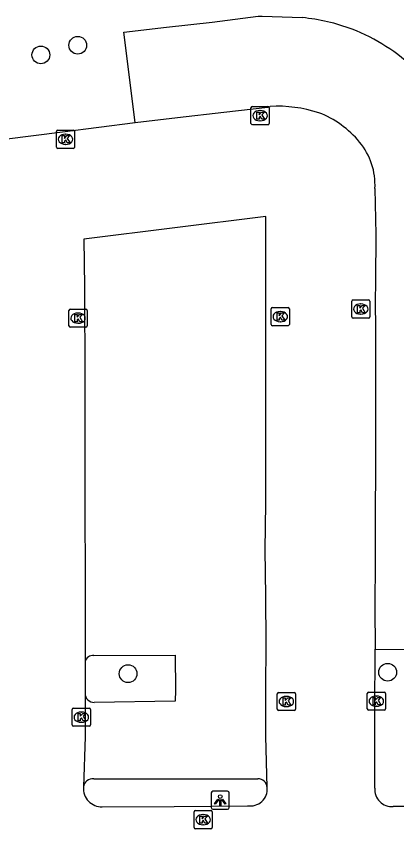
# Model space of a CAD drawing. Extents: x 161477 to 163040, y 383680 to 384868.
# Drawn here: x 162573.54 to 162594.48, y 384562.21 to 384606.96 of the extents above; entities that cross this region are included whole.
import ezdxf

# ---------------------------------------------------------------- set-up
doc = ezdxf.new("R2010")
doc.units = 0
for name, color, linetype in [('IMGEO_Boom', 7, 'Continuous'), ('IMGEO_Kolk', 7, 'Continuous'), ('IMGEO_Lichtpunt', 7, 'Continuous'), ('IMGEO_Parkeervlak_open', 7, 'Continuous'), ('IMGEO_Rijbaan_lokaal_open', 7, 'Continuous')]:
    doc.layers.add(name, color=color, linetype=linetype)

msp = doc.modelspace()

# ---------------------------------------------------------------- linework, layer by layer
at = {"layer": 'IMGEO_Boom'}
for centre in [(162576.92, 384605.36), (162574.89, 384604.83), (162579.69, 384570.75), (162593.98, 384570.83)]:
    msp.add_circle(centre, 0.489, dxfattribs=at)
at = {"layer": 'IMGEO_Kolk'}
for p, q in [((162586.456, 384601.059), (162586.456, 384601.911)), ((162586.531, 384601.985), (162587.383, 384601.985)), ((162587.457, 384601.911), (162587.457, 384601.059)), ((162586.944, 384601.765), (162586.969, 384601.765)), ((162587.383, 384600.985), (162586.531, 384600.985)), ((162586.967, 384601.205), (162586.942, 384601.205)), ((162575.75, 384599.757), (162575.75, 384600.609)), ((162575.825, 384600.683), (162576.677, 384600.683)), ((162576.751, 384600.609), (162576.751, 384599.757)), ((162576.238, 384600.463), (162576.263, 384600.463)), ((162576.677, 384599.683), (162575.825, 384599.683)), ((162576.261, 384599.903), (162576.236, 384599.903)), ((162591.999, 384590.406), (162591.999, 384591.258)), ((162592.074, 384591.332), (162592.926, 384591.332)), ((162592.487, 384591.112), (162592.512, 384591.112)), ((162593, 384591.258), (162593, 384590.406)), ((162576.436, 384589.908), (162576.436, 384590.76)), ((162576.511, 384590.834), (162577.363, 384590.834)), ((162577.437, 384590.76), (162577.437, 384589.908)), ((162587.569, 384589.99), (162587.569, 384590.842)), ((162587.644, 384590.916), (162588.496, 384590.916)), ((162588.057, 384590.696), (162588.082, 384590.696)), ((162588.57, 384590.842), (162588.57, 384589.99)), ((162576.924, 384590.614), (162576.949, 384590.614)), ((162592.926, 384590.332), (162592.074, 384590.332)), ((162592.51, 384590.552), (162592.485, 384590.552)), ((162577.363, 384589.834), (162576.511, 384589.834)), ((162576.947, 384590.054), (162576.922, 384590.054)), ((162588.496, 384589.916), (162587.644, 384589.916)), ((162588.08, 384590.136), (162588.055, 384590.136)), ((162587.903, 384568.794), (162587.903, 384569.646)), ((162587.978, 384569.72), (162588.83, 384569.72)), ((162588.904, 384569.646), (162588.904, 384568.794)), ((162592.857, 384568.807), (162592.857, 384569.659)), ((162592.932, 384569.733), (162593.784, 384569.733)), ((162593.858, 384569.659), (162593.858, 384568.807)), ((162588.391, 384569.5), (162588.416, 384569.5)), ((162593.345, 384569.513), (162593.37, 384569.513)), ((162576.618, 384567.926), (162576.618, 384568.778)), ((162576.693, 384568.852), (162577.545, 384568.852)), ((162577.619, 384568.778), (162577.619, 384567.926)), ((162588.83, 384568.72), (162587.978, 384568.72)), ((162588.414, 384568.94), (162588.389, 384568.94)), ((162593.784, 384568.733), (162592.932, 384568.733)), ((162593.368, 384568.953), (162593.343, 384568.953)), ((162577.106, 384568.632), (162577.131, 384568.632)), ((162577.545, 384567.852), (162576.693, 384567.852)), ((162577.129, 384568.072), (162577.104, 384568.072)), ((162583.324, 384562.283), (162583.324, 384563.135)), ((162583.399, 384563.209), (162584.251, 384563.209)), ((162583.812, 384562.989), (162583.837, 384562.989)), ((162584.325, 384563.135), (162584.325, 384562.283)), ((162584.251, 384562.209), (162583.399, 384562.209)), ((162583.835, 384562.429), (162583.81, 384562.429))]:
    msp.add_line(p, q, dxfattribs=at)
for points in [[(162586.456, 384601.059), (162586.456, 384601.911)], [(162586.531, 384601.985), (162587.383, 384601.985)], [(162587.457, 384601.911), (162587.457, 384601.059)], [(162586.777, 384601.685), (162586.9, 384601.685), (162586.9, 384601.534), (162587.03, 384601.685), (162587.194, 384601.685), (162587.048, 384601.534), (162587.201, 384601.285), (162587.049, 384601.285), (162586.964, 384601.449), (162586.9, 384601.382), (162586.9, 384601.285), (162586.777, 384601.285), (162586.777, 384601.685)], [(162587.383, 384600.985), (162586.531, 384600.985)], [(162575.75, 384599.757), (162575.75, 384600.609)], [(162575.825, 384600.683), (162576.677, 384600.683)], [(162576.751, 384600.609), (162576.751, 384599.757)], [(162576.071, 384600.383), (162576.194, 384600.383), (162576.194, 384600.232), (162576.324, 384600.383), (162576.488, 384600.383), (162576.342, 384600.232), (162576.495, 384599.983), (162576.343, 384599.983), (162576.258, 384600.147), (162576.194, 384600.08), (162576.194, 384599.983), (162576.071, 384599.983), (162576.071, 384600.383)], [(162576.677, 384599.683), (162575.825, 384599.683)], [(162591.999, 384590.406), (162591.999, 384591.258)], [(162592.074, 384591.332), (162592.926, 384591.332)], [(162593, 384591.258), (162593, 384590.406)], [(162576.436, 384589.908), (162576.436, 384590.76)], [(162576.511, 384590.834), (162577.363, 384590.834)], [(162577.437, 384590.76), (162577.437, 384589.908)], [(162587.569, 384589.99), (162587.569, 384590.842)], [(162587.644, 384590.916), (162588.496, 384590.916)], [(162588.57, 384590.842), (162588.57, 384589.99)], [(162592.32, 384591.032), (162592.443, 384591.032), (162592.443, 384590.881), (162592.573, 384591.032), (162592.737, 384591.032), (162592.591, 384590.881), (162592.744, 384590.632), (162592.592, 384590.632), (162592.507, 384590.796), (162592.443, 384590.729), (162592.443, 384590.632), (162592.32, 384590.632), (162592.32, 384591.032)], [(162576.757, 384590.534), (162576.88, 384590.534), (162576.88, 384590.383), (162577.01, 384590.534), (162577.174, 384590.534), (162577.028, 384590.383), (162577.181, 384590.134), (162577.029, 384590.134), (162576.944, 384590.298), (162576.88, 384590.231), (162576.88, 384590.134), (162576.757, 384590.134), (162576.757, 384590.534)], [(162587.89, 384590.616), (162588.013, 384590.616), (162588.013, 384590.465), (162588.143, 384590.616), (162588.307, 384590.616), (162588.161, 384590.465), (162588.314, 384590.216), (162588.162, 384590.216), (162588.077, 384590.38), (162588.013, 384590.313), (162588.013, 384590.216), (162587.89, 384590.216), (162587.89, 384590.616)], [(162592.926, 384590.332), (162592.074, 384590.332)], [(162577.363, 384589.834), (162576.511, 384589.834)], [(162588.496, 384589.916), (162587.644, 384589.916)], [(162587.903, 384568.794), (162587.903, 384569.646)], [(162587.978, 384569.72), (162588.83, 384569.72)], [(162588.904, 384569.646), (162588.904, 384568.794)], [(162592.857, 384568.807), (162592.857, 384569.659)], [(162592.932, 384569.733), (162593.784, 384569.733)], [(162593.858, 384569.659), (162593.858, 384568.807)], [(162588.224, 384569.42), (162588.347, 384569.42), (162588.347, 384569.269), (162588.477, 384569.42), (162588.641, 384569.42), (162588.495, 384569.269), (162588.648, 384569.02), (162588.496, 384569.02), (162588.411, 384569.184), (162588.347, 384569.117), (162588.347, 384569.02), (162588.224, 384569.02), (162588.224, 384569.42)], [(162593.178, 384569.433), (162593.301, 384569.433), (162593.301, 384569.282), (162593.431, 384569.433), (162593.595, 384569.433), (162593.449, 384569.282), (162593.602, 384569.033), (162593.45, 384569.033), (162593.365, 384569.197), (162593.301, 384569.13), (162593.301, 384569.033), (162593.178, 384569.033), (162593.178, 384569.433)], [(162576.618, 384567.926), (162576.618, 384568.778)], [(162576.693, 384568.852), (162577.545, 384568.852)], [(162577.619, 384568.778), (162577.619, 384567.926)], [(162588.83, 384568.72), (162587.978, 384568.72)], [(162593.784, 384568.733), (162592.932, 384568.733)], [(162576.939, 384568.552), (162577.062, 384568.552), (162577.062, 384568.401), (162577.192, 384568.552), (162577.356, 384568.552), (162577.21, 384568.401), (162577.363, 384568.152), (162577.211, 384568.152), (162577.126, 384568.316), (162577.062, 384568.249), (162577.062, 384568.152), (162576.939, 384568.152), (162576.939, 384568.552)], [(162577.545, 384567.852), (162576.693, 384567.852)], [(162583.324, 384562.283), (162583.324, 384563.135)], [(162583.399, 384563.209), (162584.251, 384563.209)], [(162583.645, 384562.909), (162583.768, 384562.909), (162583.768, 384562.758), (162583.898, 384562.909), (162584.062, 384562.909), (162583.916, 384562.758), (162584.069, 384562.509), (162583.917, 384562.509), (162583.832, 384562.673), (162583.768, 384562.606), (162583.768, 384562.509), (162583.645, 384562.509), (162583.645, 384562.909)], [(162584.325, 384563.135), (162584.325, 384562.283)], [(162584.251, 384562.209), (162583.399, 384562.209)]]:
    msp.add_lwpolyline(points, dxfattribs=at)
for centre, start, end in [((162586.533, 384601.909), 91.552, 178.448), ((162586.533, 384601.909), 91.552, 178.448), ((162587.381, 384601.909), 1.552, 88.448), ((162587.381, 384601.909), 1.552, 88.448), ((162586.533, 384601.061), 181.552, 268.448), ((162586.533, 384601.061), 181.552, 268.448), ((162587.381, 384601.061), 271.552, 358.448), ((162587.381, 384601.061), 271.552, 358.448), ((162575.827, 384600.607), 91.552, 178.448), ((162575.827, 384600.607), 91.552, 178.448), ((162576.675, 384600.607), 1.552, 88.448), ((162576.675, 384600.607), 1.552, 88.448), ((162575.827, 384599.759), 181.552, 268.448), ((162575.827, 384599.759), 181.552, 268.448), ((162576.675, 384599.759), 271.552, 358.448), ((162576.675, 384599.759), 271.552, 358.448), ((162592.076, 384591.256), 91.552, 178.448), ((162592.076, 384591.256), 91.552, 178.448), ((162592.924, 384591.256), 1.552, 88.448), ((162592.924, 384591.256), 1.552, 88.448), ((162576.513, 384590.758), 91.552, 178.448), ((162576.513, 384590.758), 91.552, 178.448), ((162577.361, 384590.758), 1.552, 88.448), ((162577.361, 384590.758), 1.552, 88.448), ((162587.646, 384590.84), 91.552, 178.448), ((162587.646, 384590.84), 91.552, 178.448), ((162588.494, 384590.84), 1.552, 88.448), ((162588.494, 384590.84), 1.552, 88.448), ((162592.076, 384590.408), 181.552, 268.448), ((162592.076, 384590.408), 181.552, 268.448), ((162592.924, 384590.408), 271.552, 358.448), ((162592.924, 384590.408), 271.552, 358.448), ((162576.513, 384589.91), 181.552, 268.448), ((162576.513, 384589.91), 181.552, 268.448), ((162577.361, 384589.91), 271.552, 358.448), ((162577.361, 384589.91), 271.552, 358.448), ((162587.646, 384589.992), 181.552, 268.448), ((162587.646, 384589.992), 181.552, 268.448), ((162588.494, 384589.992), 271.552, 358.448), ((162588.494, 384589.992), 271.552, 358.448), ((162587.98, 384569.644), 91.552, 178.448), ((162587.98, 384569.644), 91.552, 178.448), ((162588.828, 384569.644), 1.552, 88.448), ((162588.828, 384569.644), 1.552, 88.448), ((162592.934, 384569.657), 91.552, 178.448), ((162592.934, 384569.657), 91.552, 178.448), ((162593.782, 384569.657), 1.552, 88.448), ((162593.782, 384569.657), 1.552, 88.448), ((162576.695, 384568.776), 91.552, 178.448), ((162576.695, 384568.776), 91.552, 178.448), ((162577.543, 384568.776), 1.552, 88.448), ((162577.543, 384568.776), 1.552, 88.448), ((162587.98, 384568.796), 181.552, 268.448), ((162587.98, 384568.796), 181.552, 268.448), ((162588.828, 384568.796), 271.552, 358.448), ((162588.828, 384568.796), 271.552, 358.448), ((162592.934, 384568.809), 181.552, 268.448), ((162592.934, 384568.809), 181.552, 268.448), ((162593.782, 384568.809), 271.552, 358.448), ((162593.782, 384568.809), 271.552, 358.448), ((162576.695, 384567.928), 181.552, 268.448), ((162576.695, 384567.928), 181.552, 268.448), ((162577.543, 384567.928), 271.552, 358.448), ((162577.543, 384567.928), 271.552, 358.448), ((162583.401, 384563.133), 91.552, 178.448), ((162583.401, 384563.133), 91.552, 178.448), ((162584.249, 384563.133), 1.552, 88.448), ((162584.249, 384563.133), 1.552, 88.448), ((162583.401, 384562.285), 181.552, 268.448), ((162583.401, 384562.285), 181.552, 268.448), ((162584.249, 384562.285), 271.552, 358.448), ((162584.249, 384562.285), 271.552, 358.448)]:
    msp.add_arc(centre, 0.0765, start, end, dxfattribs=at)
for centre, major_axis, ratio, start_param, end_param in [((162586.943, 384601.485), (-0.387, 0.002), 0.722429, 4.712389, 7.853982), ((162586.968, 384601.485), (-0.39, 0.002), 0.717154, 1.570796, 4.712389), ((162576.237, 384600.183), (-0.387, 0.002), 0.722429, 4.712389, 7.853982), ((162576.262, 384600.183), (-0.39, 0.002), 0.717154, 1.570796, 4.712389), ((162592.486, 384590.832), (-0.387, 0.002), 0.722429, 4.712389, 7.853982), ((162592.511, 384590.832), (-0.39, 0.002), 0.717154, 1.570796, 4.712389), ((162588.056, 384590.416), (-0.387, 0.002), 0.722429, 4.712389, 7.853982), ((162588.081, 384590.416), (-0.39, 0.002), 0.717154, 1.570796, 4.712389), ((162576.923, 384590.334), (-0.387, 0.002), 0.722429, 4.712389, 7.853982), ((162576.948, 384590.334), (-0.39, 0.002), 0.717154, 1.570796, 4.712389), ((162588.39, 384569.22), (-0.387, 0.002), 0.722429, 4.712389, 7.853982), ((162588.415, 384569.22), (-0.39, 0.002), 0.717154, 1.570796, 4.712389), ((162593.344, 384569.233), (-0.387, 0.002), 0.722429, 4.712389, 7.853982), ((162593.369, 384569.233), (-0.39, 0.002), 0.717154, 1.570796, 4.712389), ((162577.105, 384568.352), (-0.387, 0.002), 0.722429, 4.712389, 7.853982), ((162577.13, 384568.352), (-0.39, 0.002), 0.717154, 1.570796, 4.712389), ((162583.811, 384562.709), (-0.387, 0.002), 0.722429, 4.712389, 7.853982), ((162583.836, 384562.709), (-0.39, 0.002), 0.717154, 1.570796, 4.712389)]:
    msp.add_ellipse(centre, major_axis=major_axis, ratio=ratio, start_param=start_param, end_param=end_param, dxfattribs=at)
at = {"layer": 'IMGEO_Lichtpunt'}
for p, q in [((162585.169, 384564.278), (162584.361, 384564.278)), ((162585.169, 384564.278), (162584.361, 384564.278)), ((162584.267, 384564.183), (162584.267, 384563.376)), ((162584.267, 384564.183), (162584.267, 384563.376)), ((162585.263, 384563.376), (162585.263, 384564.183)), ((162585.263, 384563.376), (162585.263, 384564.183)), ((162584.361, 384563.282), (162585.169, 384563.282)), ((162584.361, 384563.282), (162585.169, 384563.282))]:
    msp.add_line(p, q, dxfattribs=at)
for points in [[(162584.641, 384563.847), (162584.68, 384563.819), (162584.492, 384563.557), (162584.454, 384563.584), (162584.641, 384563.847)], [(162584.743, 384563.799), (162584.79, 384563.799), (162584.79, 384563.477), (162584.743, 384563.477), (162584.743, 384563.799)], [(162584.853, 384563.819), (162584.891, 384563.846), (162585.078, 384563.584), (162585.039, 384563.556), (162584.853, 384563.819)]]:
    msp.add_lwpolyline(points, dxfattribs=at)
msp.add_circle((162584.766, 384563.981), 0.0994, dxfattribs=at)
for centre, start, end in [((162584.361, 384564.183), 90, 180), ((162584.361, 384564.183), 90, 180), ((162585.169, 384564.183), 0, 90), ((162585.169, 384564.183), 0, 90), ((162584.361, 384563.376), 180, 270), ((162584.361, 384563.376), 180, 270), ((162585.169, 384563.376), 270, 0), ((162585.169, 384563.376), 270, 360)]:
    msp.add_arc(centre, 0.0946, start, end, dxfattribs=at)
at = {"layer": 'IMGEO_Parkeervlak_open'}
for points in [[(162580.08, 384601.106), (162579.457, 384606.085), (162581.807, 384606.357), (162584.321, 384606.642), (162586.856, 384606.959), (162587.079, 384606.955), (162589.278, 384606.884)], [(162593.29, 384572.099), (162598.295, 384572.071), (162598.276, 384574.461), (162598.292, 384579.629), (162598.276, 384582.139), (162598.291, 384584.689), (162598.283, 384587.197), (162598.308, 384591.651), (162598.285, 384592.294)], [(162577.813, 384571.75), (162582.282, 384571.774), (162582.296, 384569.845), (162582.28, 384569.23), (162577.827, 384569.16)], [(162577.803, 384564.961), (162586.831, 384564.961)]]:
    msp.add_lwpolyline(points, dxfattribs=at)
for centre, radius, start, end in [((162588.2, 384595.984), 10.953, 69.5814, 84.3501), ((162588.16, 384596.332), 10.642, 46.1439, 68.726), ((162577.767, 384571.302), 0.451, 84.0858, 167.279), ((162577.834, 384569.674), 0.514, 181.5797, 269.2169), ((162577.733, 384564.472), 0.494, 81.8727, 176.7504), ((162586.843, 384564.452), 0.509, 2.3483, 91.3982)]:
    msp.add_arc(centre, radius, start, end, dxfattribs=at)
at = {"layer": 'IMGEO_Rijbaan_lokaal_open'}
for points in [[(162580.08, 384601.106), (162582.41, 384601.377), (162584.966, 384601.685), (162587.378, 384601.943), (162587.511, 384601.995)], [(162571.271, 384599.978), (162576.087, 384600.588), (162580.08, 384601.106)], [(162593.279, 384597.469), (162593.326, 384594.931), (162593.315, 384592.393), (162593.295, 384591.203), (162593.317, 384589.762), (162593.307, 384587.236), (162593.309, 384584.66), (162593.288, 384576.96), (162593.278, 384574.439), (162593.29, 384572.099)], [(162587.352, 384564.473), (162587.273, 384567.31), (162587.277, 384568.639), (162587.271, 384569.853), (162587.293, 384572.432), (162587.269, 384575.019), (162587.231, 384577.565), (162587.272, 384580.117), (162587.275, 384582.652), (162587.273, 384585.231), (162587.268, 384587.76), (162587.278, 384590.327), (162587.283, 384592.917), (162587.282, 384595.928), (162577.261, 384594.688), (162577.295, 384592.062), (162577.305, 384586.995), (162577.306, 384584.433), (162577.311, 384581.881), (162577.313, 384579.118), (162577.32, 384576.762), (162577.32, 384574.212), (162577.327, 384571.401)], [(162593.271, 384564.449), (162593.268, 384568.657), (162593.29, 384572.099)], [(162577.327, 384571.401), (162577.328, 384571.206), (162577.32, 384569.66)], [(162577.32, 384569.66), (162577.324, 384567.296), (162577.24, 384564.5)], [(162578.27, 384563.418), (162582.225, 384563.428), (162586.267, 384563.473)], [(162613.869, 384563.456), (162601.032, 384563.474), (162597.081, 384563.426), (162594.29, 384563.439)]]:
    msp.add_lwpolyline(points, dxfattribs=at)
for centre, radius, start, end in [((162587.886, 384594.47), 7.535, 72.1597, 92.8497), ((162588.251, 384596.584), 5.418, 39.4899, 68.9807), ((162589.61, 384597.676), 3.675, 356.7678, 39.8334), ((162578.235, 384564.416), 0.998, 175.1537, 272.0255), ((162586.418, 384564.398), 0.937, 260.7516, 4.5794), ((162594.197, 384564.364), 0.93, 174.7515, 275.7567)]:
    msp.add_arc(centre, radius, start, end, dxfattribs=at)

doc.saveas('drawing.dxf')
